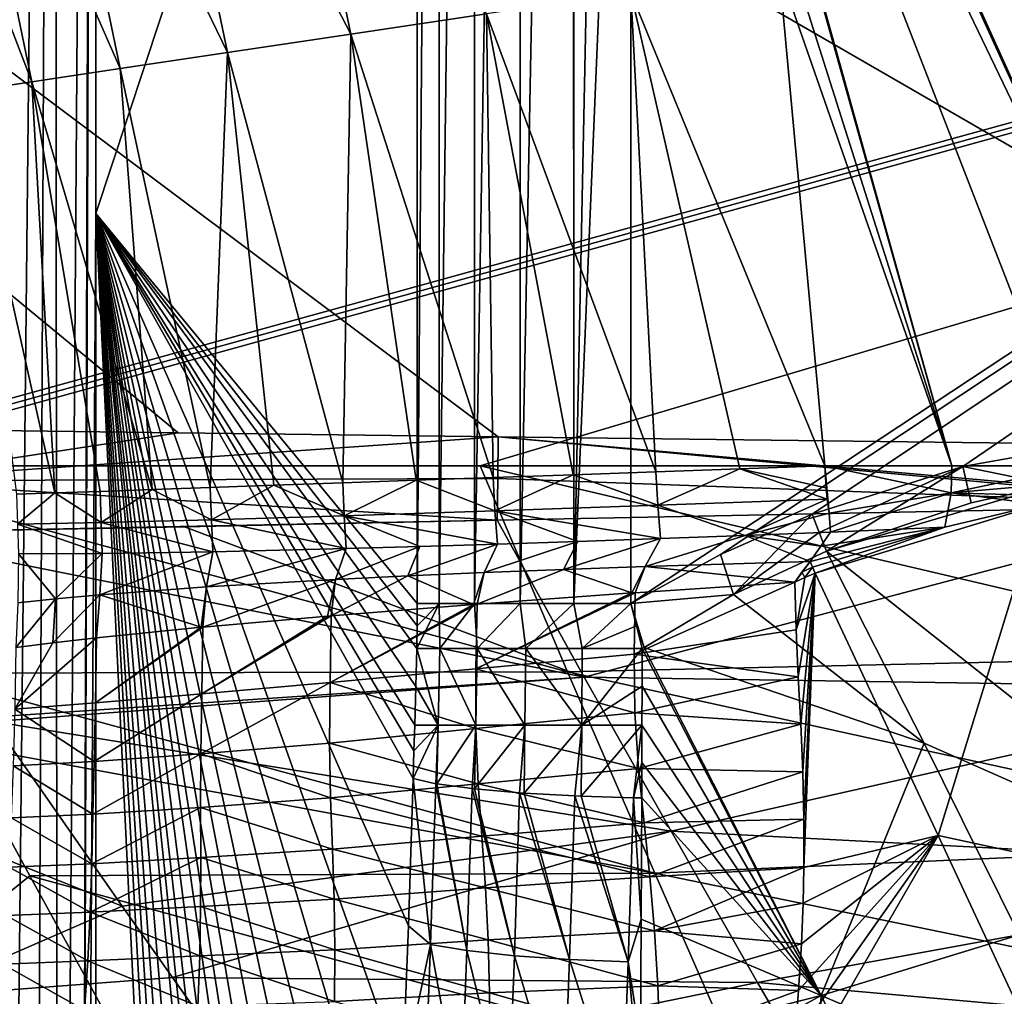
# Model space of a CAD drawing. Header units: metres. Extents: x -105 to 105, y -117 to 62.
# Tile 325 of 382: x 24.43 to 31.1, y -3.84 to 2.77. Entities that reach past the tile are written whole.
import ezdxf

# ---------------------------------------------------------------- set-up
doc = ezdxf.new("R2010")
doc.units = ezdxf.units.M
doc.layers.add('solid_509432_AD150_SW0001', color=7, linetype='CONTINUOUS')
doc.layers.add('solid_509432_AD150_SW0001_01', color=7, linetype='CONTINUOUS')

msp = doc.modelspace()

# ---------------------------------------------------------------- linework, layer by layer
at = {"layer": 'solid_509432_AD150_SW0001'}
for points in [[(90, 18.299999, -16.299999), (-53, -0.25, -16.299999), (-90, -0.25, -16.299999)], [(-90, 18.299999, -16.299999), (90, 18.299999, -16.299999), (-90, -0.25, -16.299999)]]:
    msp.add_3dface(points, dxfattribs=at)
at = {"layer": 'solid_509432_AD150_SW0001_01'}
for points in [[(24.247339, 18.997387, 3.718871), (24.659927, 18.974371, 4.334177), (24.314623, -14.112685, 3.801828)], [(24.659927, 18.974371, 4.334177), (24.513519, -14.56144, 4.082162), (24.314623, -14.112685, 3.801828)], [(24.659927, 18.974371, 4.334177), (24.687784, -15.03554, 4.388218), (24.513519, -14.56144, 4.082162)], [(24.659927, 18.974371, 4.334177), (24.933788, 18.948616, 5.022625), (24.687784, -15.03554, 4.388218)], [(24.933788, 18.948616, 5.022625), (24.832441, -15.527455, 4.715539), (24.687784, -15.03554, 4.388218)], [(24.933788, 18.948616, 5.022625), (24.93881, 18.947937, 5.040775), (24.832441, -15.527455, 4.715539)], [(24.93881, 18.947937, 5.040775), (24.943733, 18.947256, 5.058951), (24.832441, -15.527455, 4.715539)], [(24.832441, -15.527455, 4.715539), (24.943733, 18.947256, 5.058951), (24.943733, 1.45925, 5.058951)], [(27.121965, 8.038101, 13.188229), (24.943733, 1.45925, 5.058951), (24.943733, 18.947256, 5.058951)], [(-47.909828, -0.25, -16.299999), (-53, -0.25, -16.299999), (90, 18.299999, -16.299999)], [(-42.814568, -0.25, -16.299999), (-47.909828, -0.25, -16.299999), (90, 18.299999, -16.299999)], [(-37.719303, -0.25, -16.299999), (-42.814568, -0.25, -16.299999), (90, 18.299999, -16.299999)], [(-32.624043, -0.25, -16.299999), (-37.719303, -0.25, -16.299999), (90, 18.299999, -16.299999)], [(-27.549141, -0.25, -16.299999), (-32.624043, -0.25, -16.299999), (90, 18.299999, -16.299999)], [(-23, -0.25, -16.299999), (-27.549141, -0.25, -16.299999), (90, 18.299999, -16.299999)], [(-22.841265, -0.250993, -16.299999), (-23, -0.25, -16.299999), (90, 18.299999, -16.299999)], [(-22.698387, -0.251749, -16.299999), (-22.841265, -0.250993, -16.299999), (90, 18.299999, -16.299999)], [(-10.890583, -0.25, -16.299999), (-22.698387, -0.251749, -16.299999), (90, 18.299999, -16.299999)], [(0, -0.25, -16.299999), (-10.890583, -0.25, -16.299999), (90, 18.299999, -16.299999)], [(10.890579, -0.25, -16.299999), (0, -0.25, -16.299999), (90, 18.299999, -16.299999)], [(22.698387, -0.251749, -16.299999), (10.890579, -0.25, -16.299999), (90, 18.299999, -16.299999)], [(90, -0.25, 17.200001), (22.576691, 18.299999, 17.200001), (53, -0.25, 17.200001)], [(42.641701, -0.187523, 17.200001), (53, -0.25, 17.200001), (22.576691, 18.299999, 17.200001)], [(90, -0.25, 17.200001), (90, 18.299999, 17.200001), (22.576691, 18.299999, 17.200001)], [(24.648312, 15.621857, 17.200001), (42.641701, -0.187523, 17.200001), (22.576691, 18.299999, 17.200001)], [(22.841265, -0.250993, -16.299999), (22.698387, -0.251749, -16.299999), (90, 18.299999, -16.299999)], [(23, -0.25, -16.299999), (22.841265, -0.250993, -16.299999), (90, 18.299999, -16.299999)], [(27.549141, -0.25, -16.299999), (23, -0.25, -16.299999), (90, 18.299999, -16.299999)], [(32.624043, -0.25, -16.299999), (27.549141, -0.25, -16.299999), (90, 18.299999, -16.299999)], [(56.523369, 17.273149, -13.4), (4.535146, 17.273149, -13.4), (53, -0.25, -13.4)], [(52.950596, -0.25, -13.4), (53, -0.25, -13.4), (4.535146, 17.273149, -13.4)], [(52.900997, -0.249998, -13.4), (52.950596, -0.25, -13.4), (4.535146, 17.273149, -13.4)], [(41.241299, -0.200349, -13.4), (52.900997, -0.249998, -13.4), (4.535146, 17.273149, -13.4)], [(34.703178, -0.138733, -13.4), (41.241299, -0.200349, -13.4), (4.535146, 17.273149, -13.4)], [(27.671181, -0.053889, -13.4), (34.703178, -0.138733, -13.4), (4.535146, 17.273149, -13.4)], [(25.500853, -0.025307, -13.4), (27.671181, -0.053889, -13.4), (4.535146, 17.273149, -13.4)], [(23.374996, 0.00235, -13.4), (25.500853, -0.025307, -13.4), (4.535146, 17.273149, -13.4)], [(27.270964, 17.273149, 13.548521), (27.121965, -1.182644, 13.188231), (27.121965, 8.038101, 13.188229)], [(27.270964, 17.273149, 13.548521), (27.271816, -1.182644, 13.55), (27.121965, -1.182644, 13.188231)], [(27.270964, 17.273149, 13.548521), (27.508059, 17.273149, 13.858521), (27.271816, -1.182644, 13.55)], [(27.508059, 17.273149, 13.858521), (27.510193, -1.182644, 13.860659), (27.271816, -1.182644, 13.55)], [(27.508059, 17.273149, 13.858521), (27.817101, 17.273149, 14.096864), (27.510193, -1.182644, 13.860659)], [(27.817101, 17.273149, 14.096864), (27.82085, -1.182644, 14.099036), (27.510193, -1.182644, 13.860659)], [(27.817101, 17.273149, 14.096864), (27.820854, 17.273149, 14.099038), (27.82085, -1.182644, 14.099036)], [(28.177168, 17.273149, 14.247416), (28.182619, -1.182644, 14.248888), (27.82085, -1.182644, 14.099036)], [(27.820854, 17.273149, 14.099038), (28.177168, 17.273149, 14.247416), (27.82085, -1.182644, 14.099036)], [(28.177168, 17.273149, 14.247416), (28.182627, 17.273149, 14.248889), (28.182619, -1.182644, 14.248888)], [(28.182619, -1.182644, 14.248888), (28.563885, 17.273149, 14.299984), (28.570854, 8.029664, 14.3)], [(28.182627, 17.273149, 14.248889), (28.563885, 17.273149, 14.299984), (28.182619, -1.182644, 14.248888)], [(56.523369, 17.273149, 14.3), (29.177952, -0.85116, 14.3), (28.570845, -1.182636, 14.3)], [(28.570854, 8.029664, 14.3), (56.523369, 17.273149, 14.3), (28.570845, -1.182636, 14.3)], [(56.523369, 17.273149, 14.3), (29.798136, -0.577142, 14.3), (29.177952, -0.85116, 14.3)], [(56.523369, 17.273149, 14.3), (30.81945, -0.253321, 14.3), (29.798136, -0.577142, 14.3)], [(56.523369, 17.273149, 14.3), (31.923035, -0.058555, 14.3), (30.81945, -0.253321, 14.3)], [(25.028011, 15.055308, 17.200001), (42.641701, -0.187523, 17.200001), (24.648312, 15.621857, 17.200001)], [(26.406105, 12.723623, 17.200001), (42.641701, -0.187523, 17.200001), (25.028011, 15.055308, 17.200001)], [(27.016508, 11.509423, 17.200001), (42.641701, -0.187523, 17.200001), (26.406105, 12.723623, 17.200001)], [(27.016508, 11.509423, 17.200001), (32.302097, -0.170353, 17.200001), (33.046188, -0.144157, 17.200001)], [(27.824751, 9.645408, 17.200001), (32.302097, -0.170353, 17.200001), (27.016508, 11.509423, 17.200001)], [(27.016508, 11.509423, 17.200001), (33.046188, -0.144157, 17.200001), (42.641701, -0.187523, 17.200001)], [(28.505035, 7.729251, 17.200001), (32.302097, -0.170353, 17.200001), (27.824751, 9.645408, 17.200001)], [(27.121965, 8.038101, 13.188229), (27.121965, -1.182644, 13.188231), (24.943733, 1.45925, 5.058951)], [(28.570854, 8.029664, 14.3), (28.570845, -1.182636, 14.3), (28.182619, -1.182644, 14.248888)], [(28.505035, 7.729251, 17.200001), (31.6071, -0.25, 17.200001), (32.302097, -0.170353, 17.200001)], [(30.74567, -0.25, 17.200001), (31.6071, -0.25, 17.200001), (28.505035, 7.729251, 17.200001)], [(30.74567, -0.25, 17.200001), (28.505035, 7.729251, 17.200001), (28.885878, 6.426513, 17.200001)], [(30.74567, -0.25, 17.200001), (28.885878, 6.426513, 17.200001), (29.466654, 3.784893, 17.200001)], [(26.671389, 2.675019, 17.966898), (26.049829, 5.667445, 17.966774), (25.233391, 5.448966, 18.540144)], [(26.671389, 2.675019, 17.966898), (27.591476, 2.812262, 17.545), (26.049829, 5.667445, 17.966774)], [(25.835329, 2.550351, 18.540359), (25.233391, 5.448966, 18.540144), (24.522623, 5.25884, 19.248465)], [(25.835329, 2.550351, 18.540359), (26.671389, 2.675019, 17.966898), (25.233391, 5.448966, 18.540144)], [(25.107494, 2.441864, 19.248796), (24.522623, 5.25884, 19.248465), (23.938093, 5.102567, 20.071241)], [(25.107494, 2.441864, 19.248796), (25.835329, 2.550351, 18.540359), (24.522623, 5.25884, 19.248465)], [(24.508942, 2.352699, 20.071705), (23.938093, 5.102567, 20.071241), (23.496714, 4.984672, 20.984665)], [(24.508942, 2.352699, 20.071705), (25.107494, 2.441864, 19.248796), (23.938093, 5.102567, 20.071241)], [(24.056992, 2.285436, 20.985277), (24.508942, 2.352699, 20.071705), (23.496714, 4.984672, 20.984665)], [(30.74567, -0.25, 17.200001), (29.466654, 3.784893, 17.200001), (29.575636, 3.108012, 17.200001)], [(28.568972, 2.958109, 17.286879), (29.884241, -0.25, 17.200001), (29.575636, 3.108012, 17.200001)], [(30.74567, -0.25, 17.200001), (29.575636, 3.108012, 17.200001), (29.884241, -0.25, 17.200001)], [(27.591476, 2.812262, 17.545), (28.739025, -0.290238, 17.310396), (28.568972, 2.958109, 17.286879)], [(28.568972, 2.958109, 17.286879), (28.739025, -0.290238, 17.310396), (29.309093, -0.270208, 17.227667)], [(28.568972, 2.958109, 17.286879), (29.309093, -0.270208, 17.227667), (29.884241, -0.25, 17.200001)], [(26.671389, 2.675019, 17.966898), (27.637018, -0.328957, 17.636959), (27.591476, 2.812262, 17.545)], [(27.591476, 2.812262, 17.545), (27.637018, -0.328957, 17.636959), (28.179907, -0.309883, 17.447332)], [(27.591476, 2.812262, 17.545), (28.179907, -0.309883, 17.447332), (28.739025, -0.290238, 17.310396)], [(25.835329, 2.550351, 18.540359), (26.617243, -0.364787, 18.167831), (26.671389, 2.675019, 17.966898)], [(26.671389, 2.675019, 17.966898), (26.617243, -0.364787, 18.167831), (27.114809, -0.347305, 17.877737)], [(26.671389, 2.675019, 17.966898), (27.114809, -0.347305, 17.877737), (27.637018, -0.328957, 17.636959)], [(25.107494, 2.441864, 19.248796), (25.718672, -0.396359, 18.882198), (25.835329, 2.550351, 18.540359)], [(25.835329, 2.550351, 18.540359), (25.718672, -0.396359, 18.882198), (26.150141, -0.381199, 18.503988)], [(25.835329, 2.550351, 18.540359), (26.150141, -0.381199, 18.503988), (26.617243, -0.364787, 18.167831)], [(24.508942, 2.352699, 20.071705), (25.325483, -0.410174, 19.300051), (25.107494, 2.441864, 19.248796)], [(25.107494, 2.441864, 19.248796), (25.325483, -0.410174, 19.300051), (25.718672, -0.396359, 18.882198)], [(24.056992, 2.285436, 20.985277), (24.66493, -0.433383, 20.241344), (24.508942, 2.352699, 20.071705)], [(24.508942, 2.352699, 20.071705), (24.66493, -0.433383, 20.241344), (24.972652, -0.422571, 19.755125)], [(24.508942, 2.352699, 20.071705), (24.972652, -0.422571, 19.755125), (25.325483, -0.410174, 19.300051)], [(24.056992, 2.285436, 20.985277), (24.406134, -0.442476, 20.752474), (24.66493, -0.433383, 20.241344)], [(24.832441, -15.527455, 4.715539), (24.943733, 1.45925, 5.058951), (24.943733, -16.028759, 5.058951)], [(25.778952, -15.805545, 8.176036), (24.943733, -16.028759, 5.058951), (24.943733, 1.45925, 5.058951)], [(25.895687, -15.508703, 8.611695), (25.778952, -15.805545, 8.176036), (24.943733, 1.45925, 5.058951)], [(26.004684, -15.151433, 9.018476), (25.895687, -15.508703, 8.611695), (24.943733, 1.45925, 5.058951)], [(26.114771, -14.694721, 9.429327), (26.004684, -15.151433, 9.018476), (24.943733, 1.45925, 5.058951)], [(26.231422, -14.087435, 9.864674), (26.114771, -14.694721, 9.429327), (24.943733, 1.45925, 5.058951)], [(26.359917, -13.250351, 10.344225), (26.231422, -14.087435, 9.864674), (24.943733, 1.45925, 5.058951)], [(26.429111, -12.717813, 10.602464), (26.359917, -13.250351, 10.344225), (24.943733, 1.45925, 5.058951)], [(26.501348, -12.093252, 10.872055), (26.429111, -12.717813, 10.602464), (24.943733, 1.45925, 5.058951)], [(26.576569, -11.360358, 11.152777), (26.501348, -12.093252, 10.872055), (24.943733, 1.45925, 5.058951)], [(26.654648, -10.500902, 11.444173), (26.576569, -11.360358, 11.152777), (24.943733, 1.45925, 5.058951)], [(26.708025, -9.848174, 11.643378), (26.654648, -10.500902, 11.444173), (24.943733, 1.45925, 5.058951)], [(26.762272, -9.124187, 11.845836), (26.708025, -9.848174, 11.643378), (24.943733, 1.45925, 5.058951)], [(26.817308, -8.319231, 12.051229), (26.762272, -9.124187, 11.845836), (24.943733, 1.45925, 5.058951)], [(26.87257, -7.424845, 12.257475), (26.817308, -8.319231, 12.051229), (24.943733, 1.45925, 5.058951)], [(26.926561, -6.455639, 12.458967), (26.87257, -7.424845, 12.257475), (24.943733, 1.45925, 5.058951)], [(26.977571, -5.430141, 12.649341), (26.926561, -6.455639, 12.458967), (24.943733, 1.45925, 5.058951)], [(27.022991, -4.391678, 12.818848), (26.977571, -5.430141, 12.649341), (24.943733, 1.45925, 5.058951)], [(27.061956, -3.365853, 12.964272), (27.022991, -4.391678, 12.818848), (24.943733, 1.45925, 5.058951)], [(27.093927, -2.367483, 13.083586), (27.061956, -3.365853, 12.964272), (24.943733, 1.45925, 5.058951)], [(27.099869, -2.180981, 13.105762), (27.093927, -2.367483, 13.083586), (24.943733, 1.45925, 5.058951)], [(27.105928, -2.005533, 13.128375), (27.099869, -2.180981, 13.105762), (24.943733, 1.45925, 5.058951)], [(27.112474, -1.744593, 13.152805), (27.105928, -2.005533, 13.128375), (24.943733, 1.45925, 5.058951)], [(27.11849, -1.487959, 13.175261), (27.112474, -1.744593, 13.152805), (24.943733, 1.45925, 5.058951)], [(27.121107, -1.334, 13.185021), (27.11849, -1.487959, 13.175261), (24.943733, 1.45925, 5.058951)], [(27.121965, -1.182644, 13.188231), (27.121107, -1.334, 13.185021), (24.943733, 1.45925, 5.058951)], [(23.370502, -0.351151, -13.394918), (25.500853, -0.025307, -13.4), (23.374996, 0.00235, -13.4)], [(23.370502, -0.351151, -13.394918), (27.671181, -0.053889, -13.4), (25.500853, -0.025307, -13.4)], [(27.667509, -0.335442, -13.396776), (27.671181, -0.053889, -13.4), (23.370502, -0.351151, -13.394918)], [(27.667509, -0.335442, -13.396776), (32.659775, -0.517354, -13.39342), (27.671181, -0.053889, -13.4)], [(32.840263, -0.513922, -13.3936), (34.703178, -0.138733, -13.4), (27.671181, -0.053889, -13.4)], [(32.659775, -0.517354, -13.39342), (32.840263, -0.513922, -13.3936), (27.671181, -0.053889, -13.4)], [(31.425545, -0.379145, 14.289762), (30.81945, -0.253321, 14.3), (31.923035, -0.058555, 14.3)], [(28.141373, -1.646108, -16.223789), (23, -0.25, -16.299999), (27.549141, -0.25, -16.299999)], [(23.749601, -1.654314, -16.219296), (23, -0.25, -16.299999), (28.141373, -1.646108, -16.223789)], [(33.020733, -1.534634, -16.237541), (27.549141, -0.25, -16.299999), (32.624043, -0.25, -16.299999)], [(28.141373, -1.646108, -16.223789), (27.549141, -0.25, -16.299999), (33.020733, -1.534634, -16.237541)], [(29.894762, -0.398604, 17.200001), (29.884241, -0.25, 17.200001), (29.309093, -0.270208, 17.227667)], [(29.847055, -0.702105, 14.296989), (29.798136, -0.577142, 14.3), (30.81945, -0.253321, 14.3)], [(29.847055, -0.702105, 14.296989), (30.81945, -0.253321, 14.3), (29.895964, -0.826894, 14.287977)], [(29.913202, -0.57061, 17.200001), (30.741127, -0.431867, 17.200001), (29.884241, -0.25, 17.200001)], [(30.74567, -0.25, 17.200001), (29.884241, -0.25, 17.200001), (30.741127, -0.431867, 17.200001)], [(29.899651, -0.47518, 17.200001), (29.884241, -0.25, 17.200001), (29.894762, -0.398604, 17.200001)], [(29.913202, -0.57061, 17.200001), (29.884241, -0.25, 17.200001), (29.899651, -0.47518, 17.200001)], [(30.876432, -0.499889, 14.28931), (29.895964, -0.826894, 14.287977), (30.81945, -0.253321, 14.3)], [(30.741127, -0.431867, 17.200001), (31.623411, -0.354845, 17.197184), (31.6071, -0.25, 17.200001)], [(30.74567, -0.25, 17.200001), (30.741127, -0.431867, 17.200001), (31.6071, -0.25, 17.200001)], [(30.876432, -0.499889, 14.28931), (30.81945, -0.253321, 14.3), (31.425545, -0.379145, 14.289762)], [(27.648533, -0.554751, 17.633121), (27.637018, -0.328957, 17.636959), (27.114809, -0.347305, 17.877737)], [(27.648533, -0.554751, 17.633121), (28.179907, -0.309883, 17.447332), (27.637018, -0.328957, 17.636959)], [(27.648533, -0.554751, 17.633121), (28.751974, -0.51641, 17.308086), (28.179907, -0.309883, 17.447332)], [(28.751974, -0.51641, 17.308086), (28.739025, -0.290238, 17.310396), (28.179907, -0.309883, 17.447332)], [(28.751974, -0.51641, 17.308086), (29.309093, -0.270208, 17.227667), (28.739025, -0.290238, 17.310396)], [(28.751974, -0.51641, 17.308086), (29.899651, -0.47518, 17.200001), (29.309093, -0.270208, 17.227667)], [(29.899651, -0.47518, 17.200001), (29.894762, -0.398604, 17.200001), (29.309093, -0.270208, 17.227667)], [(23.370502, -0.351151, -13.394918), (23.366039, -0.70438, -13.379679), (27.664219, -0.617094, -13.387106)], [(27.667509, -0.335442, -13.396776), (23.370502, -0.351151, -13.394918), (27.664219, -0.617094, -13.387106)], [(25.726456, -0.614297, 18.8794), (25.718672, -0.396359, 18.882198), (25.325483, -0.410174, 19.300051)], [(25.726456, -0.614297, 18.8794), (26.150141, -0.381199, 18.503988), (25.718672, -0.396359, 18.882198)], [(25.726456, -0.614297, 18.8794), (26.627428, -0.587789, 18.163391), (26.150141, -0.381199, 18.503988)], [(26.627428, -0.587789, 18.163391), (26.617243, -0.364787, 18.167831), (26.150141, -0.381199, 18.503988)], [(26.627428, -0.587789, 18.163391), (27.114809, -0.347305, 17.877737), (26.617243, -0.364787, 18.167831)], [(26.627428, -0.587789, 18.163391), (27.648533, -0.554751, 17.633121), (27.114809, -0.347305, 17.877737)], [(27.667509, -0.335442, -13.396776), (27.664219, -0.617094, -13.387106), (32.659775, -0.517354, -13.39342)], [(31.425545, -0.379145, 14.289762), (32.784042, -3.110771, 13.891053), (29.895964, -0.826894, 14.287977)], [(30.876432, -0.499889, 14.28931), (31.425545, -0.379145, 14.289762), (29.895964, -0.826894, 14.287977)], [(30.741127, -0.431867, 17.200001), (31.639658, -0.459401, 17.188742), (31.623411, -0.354845, 17.197184)], [(24.411596, -0.64411, 20.756464), (24.66493, -0.433383, 20.241344), (24.406134, -0.442476, 20.752474)], [(24.411596, -0.64411, 20.756464), (24.979149, -0.633283, 19.754911), (24.66493, -0.433383, 20.241344)], [(24.979149, -0.633283, 19.754911), (24.972652, -0.422571, 19.755125), (24.66493, -0.433383, 20.241344)], [(24.979149, -0.633283, 19.754911), (25.325483, -0.410174, 19.300051), (24.972652, -0.422571, 19.755125)], [(24.979149, -0.633283, 19.754911), (25.726456, -0.614297, 18.8794), (25.325483, -0.410174, 19.300051)], [(29.913202, -0.57061, 17.200001), (29.922234, -0.697831, 17.200001), (30.741127, -0.431867, 17.200001)], [(30.741127, -0.431867, 17.200001), (29.922234, -0.697831, 17.200001), (30.69726, -0.666057, 17.188484)], [(30.741127, -0.431867, 17.200001), (30.69726, -0.666057, 17.188484), (31.344854, -0.511058, 17.188705)], [(30.741127, -0.431867, 17.200001), (31.344854, -0.511058, 17.188705), (31.639658, -0.459401, 17.188742)], [(27.648533, -0.554751, 17.633121), (28.772024, -0.742222, 17.310848), (28.751974, -0.51641, 17.308086)], [(28.254398, -1.680242, -13.300771), (32.659775, -0.517354, -13.39342), (27.664219, -0.617094, -13.387106)], [(28.254398, -1.680242, -13.300771), (33.158436, -1.756475, -13.300704), (32.659775, -0.517354, -13.39342)], [(28.751974, -0.51641, 17.308086), (29.344608, -0.720718, 17.227764), (29.899651, -0.47518, 17.200001)], [(28.751974, -0.51641, 17.308086), (28.772024, -0.742222, 17.310848), (29.344608, -0.720718, 17.227764)], [(29.913202, -0.57061, 17.200001), (29.899651, -0.47518, 17.200001), (29.344608, -0.720718, 17.227764)], [(29.818367, -0.976974, 17.187803), (30.653074, -2.753594, 16.933634), (31.344854, -0.511058, 17.188705)], [(30.69726, -0.666057, 17.188484), (29.818367, -0.976974, 17.187803), (31.344854, -0.511058, 17.188705)], [(30.653074, -2.753594, 16.933634), (32.528255, -3.157837, 16.799286), (31.344854, -0.511058, 17.188705)], [(25.726456, -0.614297, 18.8794), (26.640497, -0.810507, 18.172131), (26.627428, -0.587789, 18.163391)], [(26.627428, -0.587789, 18.163391), (27.665035, -0.780228, 17.638863), (27.648533, -0.554751, 17.633121)], [(26.627428, -0.587789, 18.163391), (26.640497, -0.810507, 18.172131), (27.140392, -0.796399, 17.880693)], [(26.627428, -0.587789, 18.163391), (27.140392, -0.796399, 17.880693), (27.665035, -0.780228, 17.638863)], [(27.648533, -0.554751, 17.633121), (27.665035, -0.780228, 17.638863), (28.210388, -0.76212, 17.448366)], [(27.648533, -0.554751, 17.633121), (28.210388, -0.76212, 17.448366), (28.772024, -0.742222, 17.310848)], [(29.265121, -1.122192, 14.286771), (29.177952, -0.85116, 14.3), (29.798136, -0.577142, 14.3)], [(29.847055, -0.702105, 14.296989), (29.265121, -1.122192, 14.286771), (29.798136, -0.577142, 14.3)], [(29.913202, -0.57061, 17.200001), (29.344608, -0.720718, 17.227764), (29.922234, -0.697831, 17.200001)], [(25.544674, -0.662839, -13.3835), (27.664219, -0.617094, -13.387106), (23.366039, -0.70438, -13.379679)], [(25.544674, -0.662839, -13.3835), (23.366039, -0.70438, -13.379679), (28.254398, -1.680242, -13.300771)], [(24.411596, -0.64411, 20.756464), (24.987457, -0.843722, 19.7663), (24.979149, -0.633283, 19.754911)], [(24.411596, -0.64411, 20.756464), (24.418343, -0.845497, 20.768366), (24.987457, -0.843722, 19.7663)], [(24.979149, -0.633283, 19.754911), (25.737587, -0.831914, 18.889725), (25.726456, -0.614297, 18.8794)], [(24.979149, -0.633283, 19.754911), (24.987457, -0.843722, 19.7663), (25.737587, -0.831914, 18.889725)], [(25.544674, -0.662839, -13.3835), (28.254398, -1.680242, -13.300771), (27.664219, -0.617094, -13.387106)], [(25.726456, -0.614297, 18.8794), (25.737587, -0.831914, 18.889725), (26.640497, -0.810507, 18.172131)], [(29.785124, -0.89698, 17.195511), (29.801762, -0.937015, 17.192129), (30.69726, -0.666057, 17.188484)], [(29.858725, -0.793237, 17.198923), (29.785124, -0.89698, 17.195511), (30.69726, -0.666057, 17.188484)], [(29.801762, -0.937015, 17.192129), (29.818367, -0.976974, 17.187803), (30.69726, -0.666057, 17.188484)], [(29.922234, -0.697831, 17.200001), (29.858725, -0.793237, 17.198923), (30.69726, -0.666057, 17.188484)], [(23.366039, -0.70438, -13.379679), (24.226578, -1.952413, -13.256759), (28.254398, -1.680242, -13.300771)], [(29.344608, -0.720718, 17.227764), (28.666229, -0.931004, 17.330702), (29.785124, -0.89698, 17.195511)], [(29.344608, -0.720718, 17.227764), (28.772024, -0.742222, 17.310848), (28.666229, -0.931004, 17.330702)], [(29.847055, -0.702105, 14.296989), (29.895964, -0.826894, 14.287977), (29.265121, -1.122192, 14.286771)], [(29.344608, -0.720718, 17.227764), (29.858725, -0.793237, 17.198923), (29.922234, -0.697831, 17.200001)], [(29.344608, -0.720718, 17.227764), (29.785124, -0.89698, 17.195511), (29.858725, -0.793237, 17.198923)], [(27.140392, -0.796399, 17.880693), (26.567392, -1.019783, 18.220755), (27.058792, -0.995617, 17.925846)], [(27.140392, -0.796399, 17.880693), (26.640497, -0.810507, 18.172131), (26.567392, -1.019783, 18.220755)], [(27.665035, -0.780228, 17.638863), (27.058792, -0.995617, 17.925846), (27.575426, -0.972643, 17.67795)], [(27.665035, -0.780228, 17.638863), (27.140392, -0.796399, 17.880693), (27.058792, -0.995617, 17.925846)], [(28.210388, -0.76212, 17.448366), (27.575426, -0.972643, 17.67795), (28.1129, -0.951033, 17.478868)], [(28.210388, -0.76212, 17.448366), (27.665035, -0.780228, 17.638863), (27.575426, -0.972643, 17.67795)], [(28.772024, -0.742222, 17.310848), (28.1129, -0.951033, 17.478868), (28.666229, -0.931004, 17.330702)], [(28.772024, -0.742222, 17.310848), (28.210388, -0.76212, 17.448366), (28.1129, -0.951033, 17.478868)], [(24.418343, -0.845497, 20.768366), (24.414177, -1.176574, 20.794352), (24.669302, -1.149769, 20.281435)], [(24.987457, -0.843722, 19.7663), (24.418343, -0.845497, 20.768366), (24.669302, -1.149769, 20.281435)], [(24.987457, -0.843722, 19.7663), (24.669302, -1.149769, 20.281435), (24.971109, -1.122766, 19.79439)], [(25.737587, -0.831914, 18.889725), (24.971109, -1.122766, 19.79439), (25.693245, -1.070099, 18.93055)], [(25.737587, -0.831914, 18.889725), (24.987457, -0.843722, 19.7663), (24.971109, -1.122766, 19.79439)], [(26.640497, -0.810507, 18.172131), (25.693245, -1.070099, 18.93055), (26.567392, -1.019783, 18.220755)], [(26.640497, -0.810507, 18.172131), (25.737587, -0.831914, 18.889725), (25.693245, -1.070099, 18.93055)], [(29.265121, -1.122192, 14.286771), (28.570845, -1.182636, 14.3), (29.177952, -0.85116, 14.3)], [(29.265121, -1.122192, 14.286771), (29.895964, -0.826894, 14.287977), (30.55736, -2.127734, 14.124207)], [(32.784042, -3.110771, 13.891053), (30.55736, -2.127734, 14.124207), (29.895964, -0.826894, 14.287977)], [(28.666229, -0.931004, 17.330702), (28.1129, -0.951033, 17.478868), (28.576614, -1.110544, 17.333147)], [(28.666229, -0.931004, 17.330702), (28.576614, -1.110544, 17.333147), (28.600082, -1.108917, 17.327856)], [(28.666229, -0.931004, 17.330702), (28.600082, -1.108917, 17.327856), (29.680574, -1.037357, 17.187645)], [(28.666229, -0.931004, 17.330702), (29.680574, -1.037357, 17.187645), (29.785124, -0.89698, 17.195511)], [(29.729822, -0.9706, 17.19186), (29.785124, -0.89698, 17.195511), (29.680574, -1.037357, 17.187645)], [(29.729822, -0.9706, 17.19186), (29.801762, -0.937015, 17.192129), (29.785124, -0.89698, 17.195511)], [(27.058792, -0.995617, 17.925846), (26.539549, -1.265303, 18.217402), (27.502377, -1.188546, 17.686697)], [(27.058792, -0.995617, 17.925846), (26.567392, -1.019783, 18.220755), (26.539549, -1.265303, 18.217402)], [(27.575426, -0.972643, 17.67795), (27.058792, -0.995617, 17.925846), (27.502377, -1.188546, 17.686697)], [(27.575426, -0.972643, 17.67795), (27.502377, -1.188546, 17.686697), (27.527784, -1.186616, 17.675659)], [(28.1129, -0.951033, 17.478868), (27.527784, -1.186616, 17.675659), (28.576614, -1.110544, 17.333147)], [(28.1129, -0.951033, 17.478868), (27.575426, -0.972643, 17.67795), (27.527784, -1.186616, 17.675659)], [(29.729822, -0.9706, 17.19186), (29.680574, -1.037357, 17.187645), (29.749355, -1.006797, 17.187727)], [(29.690636, -1.359599, 17.153339), (29.818367, -0.976974, 17.187803), (29.749355, -1.006797, 17.187727)], [(29.690636, -1.359599, 17.153339), (29.704056, -1.678918, 17.117418), (29.818367, -0.976974, 17.187803)], [(29.704056, -1.678918, 17.117418), (29.721207, -2.000067, 17.079353), (29.818367, -0.976974, 17.187803)], [(29.721207, -2.000067, 17.079353), (29.735228, -2.323784, 17.039408), (29.818367, -0.976974, 17.187803)], [(29.729822, -0.9706, 17.19186), (29.749355, -1.006797, 17.187727), (29.801762, -0.937015, 17.192129)], [(29.735228, -2.323784, 17.039408), (29.741804, -2.643478, 16.998713), (29.818367, -0.976974, 17.187803)], [(29.741758, -2.97018, 16.9559), (30.653074, -2.753594, 16.933634), (29.818367, -0.976974, 17.187803)], [(29.741804, -2.643478, 16.998713), (29.741758, -2.97018, 16.9559), (29.818367, -0.976974, 17.187803)], [(29.801762, -0.937015, 17.192129), (29.749355, -1.006797, 17.187727), (29.818367, -0.976974, 17.187803)], [(26.567392, -1.019783, 18.220755), (25.669701, -1.342246, 18.9342), (26.513153, -1.267518, 18.235382)], [(26.567392, -1.019783, 18.220755), (25.693245, -1.070099, 18.93055), (25.669701, -1.342246, 18.9342)], [(26.567392, -1.019783, 18.220755), (26.513153, -1.267518, 18.235382), (26.539549, -1.265303, 18.217402)], [(28.591818, -1.525462, 17.290472), (29.690636, -1.359599, 17.153339), (29.680574, -1.037357, 17.187645)], [(28.591818, -1.525462, 17.290472), (29.680574, -1.037357, 17.187645), (28.600082, -1.108917, 17.327856)], [(29.690636, -1.359599, 17.153339), (29.749355, -1.006797, 17.187727), (29.680574, -1.037357, 17.187645)], [(24.971109, -1.122766, 19.79439), (24.652323, -1.44851, 20.280962), (24.948896, -1.414727, 19.800688)], [(24.971109, -1.122766, 19.79439), (24.669302, -1.149769, 20.281435), (24.652323, -1.44851, 20.280962)], [(24.971109, -1.122766, 19.79439), (24.948896, -1.414727, 19.800688), (25.657213, -1.34342, 18.946667)], [(25.693245, -1.070099, 18.93055), (24.971109, -1.122766, 19.79439), (25.657213, -1.34342, 18.946667)], [(25.693245, -1.070099, 18.93055), (25.657213, -1.34342, 18.946667), (25.669701, -1.342246, 18.9342)], [(28.600082, -1.108917, 17.327856), (28.576614, -1.110544, 17.333147), (27.519939, -1.624967, 17.642397)], [(28.591818, -1.525462, 17.290472), (28.600082, -1.108917, 17.327856), (27.519939, -1.624967, 17.642397)], [(28.576614, -1.110544, 17.333147), (27.527784, -1.186616, 17.675659), (27.519939, -1.624967, 17.642397)], [(29.265121, -1.122192, 14.286771), (28.659645, -1.479255, 14.284997), (28.570845, -1.182636, 14.3)], [(29.265121, -1.122192, 14.286771), (30.55736, -2.127734, 14.124207), (28.659645, -1.479255, 14.284997)], [(24.669302, -1.149769, 20.281435), (24.40196, -1.48025, 20.786995), (24.652323, -1.44851, 20.280962)], [(24.669302, -1.149769, 20.281435), (24.414177, -1.176574, 20.794352), (24.40196, -1.48025, 20.786995)], [(27.527784, -1.186616, 17.675659), (27.502377, -1.188546, 17.686697), (26.531876, -1.717618, 18.188509)], [(27.519939, -1.624967, 17.642397), (27.527784, -1.186616, 17.675659), (26.531876, -1.717618, 18.188509)], [(27.502377, -1.188546, 17.686697), (26.539549, -1.265303, 18.217402), (26.531876, -1.717618, 18.188509)], [(27.271816, -1.182644, 13.55), (27.11849, -1.487959, 13.175261), (27.121107, -1.334, 13.185021)], [(27.276316, -1.487959, 13.550676), (27.11849, -1.487959, 13.175261), (27.271816, -1.182644, 13.55)], [(27.271816, -1.182644, 13.55), (27.121107, -1.334, 13.185021), (27.121965, -1.182644, 13.188231)], [(27.276316, -1.487959, 13.550676), (27.271816, -1.182644, 13.55), (27.510193, -1.182644, 13.860659)], [(27.276316, -1.487959, 13.550676), (27.510193, -1.182644, 13.860659), (27.529303, -1.487959, 13.869804)], [(27.529303, -1.487959, 13.869804), (27.510193, -1.182644, 13.860659), (27.82085, -1.182644, 14.099036)], [(27.529303, -1.487959, 13.869804), (27.82085, -1.182644, 14.099036), (27.858805, -1.487959, 14.109122)], [(27.858805, -1.487959, 14.109122), (27.82085, -1.182644, 14.099036), (28.182619, -1.182644, 14.248888)], [(27.858805, -1.487959, 14.109122), (28.182619, -1.182644, 14.248888), (28.240534, -1.487959, 14.25099)], [(28.240534, -1.487959, 14.25099), (28.182619, -1.182644, 14.248888), (28.570845, -1.182636, 14.3)], [(28.240534, -1.487959, 14.25099), (28.570845, -1.182636, 14.3), (28.608877, -1.334558, 14.296265)], [(28.608877, -1.334558, 14.296265), (28.570845, -1.182636, 14.3), (28.659645, -1.479255, 14.284997)], [(26.539549, -1.265303, 18.217402), (26.513153, -1.267518, 18.235382), (25.662306, -1.79378, 18.91011)], [(26.531876, -1.717618, 18.188509), (26.539549, -1.265303, 18.217402), (25.662306, -1.79378, 18.91011)], [(26.513153, -1.267518, 18.235382), (25.669701, -1.342246, 18.9342), (25.662306, -1.79378, 18.91011)], [(28.240534, -1.487959, 14.25099), (28.608877, -1.334558, 14.296265), (28.646355, -1.487949, 14.284952)], [(28.608877, -1.334558, 14.296265), (28.659645, -1.479255, 14.284997), (28.646355, -1.487949, 14.284952)], [(25.669701, -1.342246, 18.9342), (25.657213, -1.34342, 18.946667), (24.941605, -1.854651, 19.781658)], [(25.662306, -1.79378, 18.91011), (25.669701, -1.342246, 18.9342), (24.941605, -1.854651, 19.781658)], [(25.657213, -1.34342, 18.946667), (24.948896, -1.414727, 19.800688), (24.941605, -1.854651, 19.781658)], [(28.591818, -1.525462, 17.290472), (29.704056, -1.678918, 17.117418), (29.690636, -1.359599, 17.153339)], [(24.948896, -1.414727, 19.800688), (24.652323, -1.44851, 20.280962), (24.394983, -1.898122, 20.772657)], [(24.941605, -1.854651, 19.781658), (24.948896, -1.414727, 19.800688), (24.394983, -1.898122, 20.772657)], [(24.652323, -1.44851, 20.280962), (24.40196, -1.48025, 20.786995), (24.394983, -1.898122, 20.772657)], [(27.264917, -2.005533, 13.505758), (27.112474, -1.744593, 13.152805), (27.11849, -1.487959, 13.175261)], [(27.276316, -1.487959, 13.550676), (27.264917, -2.005533, 13.505758), (27.11849, -1.487959, 13.175261)], [(27.276316, -1.487959, 13.550676), (27.520046, -2.005533, 13.826078), (27.264917, -2.005533, 13.505758)], [(27.276316, -1.487959, 13.550676), (27.529303, -1.487959, 13.869804), (27.520046, -2.005533, 13.826078)], [(28.595919, -1.922779, 17.25185), (28.591818, -1.525462, 17.290472), (27.519939, -1.624967, 17.642397)], [(27.529303, -1.487959, 13.869804), (27.852297, -2.005533, 14.065463), (27.520046, -2.005533, 13.826078)], [(27.529303, -1.487959, 13.869804), (27.858805, -1.487959, 14.109122), (27.852297, -2.005533, 14.065463)], [(27.858805, -1.487959, 14.109122), (28.236906, -2.005533, 14.206071), (27.852297, -2.005533, 14.065463)], [(27.858805, -1.487959, 14.109122), (28.240534, -1.487959, 14.25099), (28.236906, -2.005533, 14.206071)], [(28.141373, -1.646108, -16.223789), (33.020733, -1.534634, -16.237541), (33.420654, -2.802741, -16.086226)], [(28.236906, -2.005533, 14.206071), (28.646355, -1.487949, 14.284952), (28.645906, -1.742979, 14.262341)], [(28.240534, -1.487959, 14.25099), (28.646355, -1.487949, 14.284952), (28.236906, -2.005533, 14.206071)], [(28.595919, -1.922779, 17.25185), (29.704056, -1.678918, 17.117418), (28.591818, -1.525462, 17.290472)], [(28.645906, -1.742979, 14.262341), (28.646355, -1.487949, 14.284952), (29.860731, -3.838031, 13.915733)], [(28.646355, -1.487949, 14.284952), (28.659645, -1.479255, 14.284997), (29.860731, -3.838031, 13.915733)], [(28.659645, -1.479255, 14.284997), (30.55736, -2.127734, 14.124207), (29.860731, -3.838031, 13.915733)], [(23.749601, -1.654314, -16.219296), (28.141373, -1.646108, -16.223789), (28.731476, -3.010225, -16.045742)], [(24.011829, -2.138889, -16.166744), (23.749601, -1.654314, -16.219296), (28.731476, -3.010225, -16.045742)], [(27.519655, -2.030109, 17.608953), (27.519939, -1.624967, 17.642397), (26.531876, -1.717618, 18.188509)], [(28.595919, -1.922779, 17.25185), (27.519939, -1.624967, 17.642397), (27.519655, -2.030109, 17.608953)], [(28.731476, -3.010225, -16.045742), (28.141373, -1.646108, -16.223789), (33.420654, -2.802741, -16.086226)], [(24.226578, -1.952413, -13.256759), (24.24721, -1.982117, -13.252548), (28.254398, -1.680242, -13.300771)], [(24.24721, -1.982117, -13.252548), (28.843285, -2.725774, -13.139811), (28.254398, -1.680242, -13.300771)], [(26.531876, -1.717618, 18.188509), (25.662306, -1.79378, 18.91011), (25.654842, -2.199832, 18.889118)], [(26.527748, -2.127412, 18.160822), (26.531876, -1.717618, 18.188509), (25.654842, -2.199832, 18.889118)], [(27.519655, -2.030109, 17.608953), (26.531876, -1.717618, 18.188509), (26.527748, -2.127412, 18.160822)], [(28.254398, -1.680242, -13.300771), (28.843285, -2.725774, -13.139811), (33.158436, -1.756475, -13.300704)], [(28.595919, -1.922779, 17.25185), (29.721207, -2.000067, 17.079353), (29.704056, -1.678918, 17.117418)], [(25.662306, -1.79378, 18.91011), (24.941605, -1.854651, 19.781658), (24.931631, -2.251939, 19.767683)], [(25.654842, -2.199832, 18.889118), (25.662306, -1.79378, 18.91011), (24.931631, -2.251939, 19.767683)], [(27.264917, -2.005533, 13.505758), (27.105928, -2.005533, 13.128375), (27.112474, -1.744593, 13.152805)], [(28.236906, -2.005533, 14.206071), (28.645906, -1.742979, 14.262341), (28.64521, -2.005533, 14.23742)], [(28.64521, -2.005533, 14.23742), (28.645906, -1.742979, 14.262341), (29.860731, -3.838031, 13.915733)], [(28.843285, -2.725774, -13.139811), (33.665951, -2.977545, -13.10446), (33.158436, -1.756475, -13.300704)], [(24.931631, -2.251939, 19.767683), (24.941605, -1.854651, 19.781658), (24.394983, -1.898122, 20.772657)], [(24.931631, -2.251939, 19.767683), (24.394983, -1.898122, 20.772657), (24.383423, -2.28195, 20.765776)], [(28.622543, -2.30083, 17.206772), (28.595919, -1.922779, 17.25185), (27.519655, -2.030109, 17.608953)], [(28.622543, -2.30083, 17.206772), (29.721207, -2.000067, 17.079353), (28.595919, -1.922779, 17.25185)], [(22.304592, -2.096329, -13.247952), (25.12149, -3.233153, -13.018969), (24.24721, -1.982117, -13.252548)], [(24.24721, -1.982117, -13.252548), (25.12149, -3.233153, -13.018969), (28.843285, -2.725774, -13.139811)], [(28.622543, -2.30083, 17.206772), (29.735228, -2.323784, 17.039408), (29.721207, -2.000067, 17.079353)], [(27.536106, -2.403906, 17.56777), (27.519655, -2.030109, 17.608953), (26.527748, -2.127412, 18.160822)], [(27.264917, -2.005533, 13.505758), (27.093927, -2.367483, 13.083586), (27.099869, -2.180981, 13.105762)], [(27.264917, -2.005533, 13.505758), (27.247948, -2.403049, 13.451697), (27.093927, -2.367483, 13.083586)], [(27.264917, -2.005533, 13.505758), (27.099869, -2.180981, 13.105762), (27.105928, -2.005533, 13.128375)], [(27.264917, -2.005533, 13.505758), (27.253853, -2.404053, 13.461672), (27.247948, -2.403049, 13.451697)], [(27.520046, -2.005533, 13.826078), (27.494617, -2.436108, 13.766138), (27.253853, -2.404053, 13.461672)], [(27.264917, -2.005533, 13.505758), (27.520046, -2.005533, 13.826078), (27.253853, -2.404053, 13.461672)], [(27.520046, -2.005533, 13.826078), (27.511089, -2.437862, 13.781905), (27.494617, -2.436108, 13.766138)], [(27.852297, -2.005533, 14.065463), (27.816206, -2.464263, 14.004048), (27.511089, -2.437862, 13.781905)], [(27.520046, -2.005533, 13.826078), (27.852297, -2.005533, 14.065463), (27.511089, -2.437862, 13.781905)], [(28.622543, -2.30083, 17.206772), (27.519655, -2.030109, 17.608953), (27.536106, -2.403906, 17.56777)], [(27.852297, -2.005533, 14.065463), (27.846214, -2.466357, 14.02011), (27.816206, -2.464263, 14.004048)], [(28.236906, -2.005533, 14.206071), (28.189728, -2.485501, 14.148423), (27.846214, -2.466357, 14.02011)], [(27.852297, -2.005533, 14.065463), (28.236906, -2.005533, 14.206071), (27.846214, -2.466357, 14.02011)], [(28.236906, -2.005533, 14.206071), (28.233931, -2.487388, 14.158303), (28.189728, -2.485501, 14.148423)], [(28.588484, -2.498304, 14.188943), (28.233931, -2.487388, 14.158303), (28.64521, -2.005533, 14.23742)], [(28.236906, -2.005533, 14.206071), (28.64521, -2.005533, 14.23742), (28.233931, -2.487388, 14.158303)], [(28.588484, -2.498304, 14.188943), (28.64521, -2.005533, 14.23742), (28.645433, -2.258616, 14.211787)], [(28.645433, -2.258616, 14.211787), (28.64521, -2.005533, 14.23742), (29.860731, -3.838031, 13.915733)], [(23.702496, -3.848863, -12.882402), (25.12149, -3.233153, -13.018969), (22.304592, -2.096329, -13.247952)], [(26.534988, -2.498087, 18.124958), (26.527748, -2.127412, 18.160822), (25.654842, -2.199832, 18.889118)], [(27.536106, -2.403906, 17.56777), (26.527748, -2.127412, 18.160822), (26.534988, -2.498087, 18.124958)], [(29.860731, -3.838031, 13.915733), (30.55736, -2.127734, 14.124207), (31.202213, -3.426704, 13.89518)], [(32.784042, -3.110771, 13.891053), (31.202213, -3.426704, 13.89518), (30.55736, -2.127734, 14.124207)], [(23.129868, -4.126054, -15.836517), (24.011829, -2.138889, -16.166744), (24.496012, -3.027191, -16.036428)], [(24.496012, -3.027191, -16.036428), (24.011829, -2.138889, -16.166744), (28.731476, -3.010225, -16.045742)], [(25.654842, -2.199832, 18.889118), (24.931631, -2.251939, 19.767683), (24.923666, -2.610572, 19.748032)], [(25.65369, -2.564438, 18.860704), (25.654842, -2.199832, 18.889118), (24.923666, -2.610572, 19.748032)], [(26.534988, -2.498087, 18.124958), (25.654842, -2.199832, 18.889118), (25.65369, -2.564438, 18.860704)], [(24.923666, -2.610572, 19.748032), (24.931631, -2.251939, 19.767683), (24.383423, -2.28195, 20.765776)], [(28.588484, -2.498304, 14.188943), (28.645433, -2.258616, 14.211787), (28.644966, -2.499367, 14.186052)], [(28.645433, -2.258616, 14.211787), (29.860731, -3.838031, 13.915733), (28.644966, -2.499367, 14.186052)], [(24.923666, -2.610572, 19.748032), (24.383423, -2.28195, 20.765776), (24.370459, -2.634934, 20.755894)], [(28.660763, -2.667914, 17.156786), (28.622543, -2.30083, 17.206772), (27.536106, -2.403906, 17.56777)], [(28.660763, -2.667914, 17.156786), (29.735228, -2.323784, 17.039408), (28.622543, -2.30083, 17.206772)], [(28.660763, -2.667914, 17.156786), (29.741804, -2.643478, 16.998713), (29.735228, -2.323784, 17.039408)], [(27.212793, -3.493046, 13.320502), (27.061956, -3.365853, 12.964272), (27.093927, -2.367483, 13.083586)], [(27.212793, -3.493046, 13.320502), (27.093927, -2.367483, 13.083586), (27.247948, -2.403049, 13.451697)], [(27.560833, -2.75914, 17.520506), (27.536106, -2.403906, 17.56777), (26.534988, -2.498087, 18.124958)], [(27.459259, -3.533952, 13.63418), (27.212793, -3.493046, 13.320502), (27.247948, -2.403049, 13.451697)], [(27.459259, -3.533952, 13.63418), (27.247948, -2.403049, 13.451697), (27.253853, -2.404053, 13.461672)], [(27.459259, -3.533952, 13.63418), (27.253853, -2.404053, 13.461672), (27.494617, -2.436108, 13.766138)], [(27.780674, -3.568789, 13.87144), (27.459259, -3.533952, 13.63418), (27.494617, -2.436108, 13.766138)], [(27.780674, -3.568789, 13.87144), (27.494617, -2.436108, 13.766138), (27.511089, -2.437862, 13.781905)], [(27.780674, -3.568789, 13.87144), (27.511089, -2.437862, 13.781905), (27.816206, -2.464263, 14.004048)], [(28.660763, -2.667914, 17.156786), (27.536106, -2.403906, 17.56777), (27.560833, -2.75914, 17.520506)], [(28.154064, -3.595068, 14.015324), (27.780674, -3.568789, 13.87144), (27.816206, -2.464263, 14.004048)], [(28.154064, -3.595068, 14.015324), (27.816206, -2.464263, 14.004048), (27.846214, -2.466357, 14.02011)], [(28.154064, -3.595068, 14.015324), (27.846214, -2.466357, 14.02011), (28.189728, -2.485501, 14.148423)], [(26.547268, -2.845563, 18.082397), (26.534988, -2.498087, 18.124958), (25.65369, -2.564438, 18.860704)], [(27.560833, -2.75914, 17.520506), (26.534988, -2.498087, 18.124958), (26.547268, -2.845563, 18.082397)], [(28.552742, -3.610909, 14.055549), (28.154064, -3.595068, 14.015324), (28.189728, -2.485501, 14.148423)], [(28.552742, -3.610909, 14.055549), (28.189728, -2.485501, 14.148423), (28.233931, -2.487388, 14.158303)], [(28.552742, -3.610909, 14.055549), (28.233931, -2.487388, 14.158303), (28.588484, -2.498304, 14.188943)], [(28.552742, -3.610909, 14.055549), (28.588484, -2.498304, 14.188943), (28.640095, -3.319851, 14.088684)], [(28.588484, -2.498304, 14.188943), (28.644966, -2.499367, 14.186052), (28.640095, -3.319851, 14.088684)], [(29.860731, -3.838031, 13.915733), (28.640095, -3.319851, 14.088684), (28.644966, -2.499367, 14.186052)], [(25.65369, -2.564438, 18.860704), (24.923666, -2.610572, 19.748032), (24.915436, -2.945824, 19.722258)], [(25.654753, -2.904189, 18.825583), (25.65369, -2.564438, 18.860704), (24.915436, -2.945824, 19.722258)], [(26.547268, -2.845563, 18.082397), (25.65369, -2.564438, 18.860704), (25.654753, -2.904189, 18.825583)], [(24.915436, -2.945824, 19.722258), (24.370459, -2.634934, 20.755894), (24.355185, -2.969088, 20.741043)], [(24.915436, -2.945824, 19.722258), (24.923666, -2.610572, 19.748032), (24.370459, -2.634934, 20.755894)], [(28.698717, -3.033092, 17.103838), (28.660763, -2.667914, 17.156786), (27.560833, -2.75914, 17.520506)], [(28.698717, -3.033092, 17.103838), (29.741804, -2.643478, 16.998713), (28.660763, -2.667914, 17.156786)], [(28.698717, -3.033092, 17.103838), (29.741758, -2.97018, 16.9559), (29.741804, -2.643478, 16.998713)], [(25.12149, -3.233153, -13.018969), (25.462069, -3.717191, -12.898399), (28.843285, -2.725774, -13.139811)], [(25.462069, -3.717191, -12.898399), (29.428278, -3.750064, -12.90574), (28.843285, -2.725774, -13.139811)], [(28.843285, -2.725774, -13.139811), (29.428278, -3.750064, -12.90574), (33.665951, -2.977545, -13.10446)], [(27.584696, -3.10927, 17.46969), (27.560833, -2.75914, 17.520506), (26.547268, -2.845563, 18.082397)], [(28.698717, -3.033092, 17.103838), (27.560833, -2.75914, 17.520506), (27.584696, -3.10927, 17.46969)], [(28.731476, -3.010225, -16.045742), (33.420654, -2.802741, -16.086226), (33.821884, -4.053894, -15.845884)], [(29.645636, -4.499362, 16.742535), (31.409517, -4.375299, 16.634314), (30.653074, -2.753594, 16.933634)], [(29.681322, -4.132398, 16.79549), (29.645636, -4.499362, 16.742535), (30.653074, -2.753594, 16.933634)], [(29.707012, -3.803063, 16.842133), (29.681322, -4.132398, 16.79549), (30.653074, -2.753594, 16.933634)], [(29.726053, -3.488878, 16.885746), (29.707012, -3.803063, 16.842133), (30.653074, -2.753594, 16.933634)], [(29.737082, -3.212784, 16.923382), (29.726053, -3.488878, 16.885746), (30.653074, -2.753594, 16.933634)], [(29.741758, -2.97018, 16.9559), (29.737082, -3.212784, 16.923382), (30.653074, -2.753594, 16.933634)], [(30.653074, -2.753594, 16.933634), (31.409517, -4.375299, 16.634314), (32.528255, -3.157837, 16.799286)], [(26.557932, -3.186033, 18.035778), (26.547268, -2.845563, 18.082397), (25.654753, -2.904189, 18.825583)], [(27.584696, -3.10927, 17.46969), (26.547268, -2.845563, 18.082397), (26.557932, -3.186033, 18.035778)], [(25.654753, -2.904189, 18.825583), (24.915436, -2.945824, 19.722258), (24.904394, -3.273107, 19.691797)], [(25.65362, -3.235881, 18.786032), (25.654753, -2.904189, 18.825583), (24.904394, -3.273107, 19.691797)], [(26.557932, -3.186033, 18.035778), (25.654753, -2.904189, 18.825583), (25.65362, -3.235881, 18.786032)], [(24.904394, -3.273107, 19.691797), (24.355185, -2.969088, 20.741043), (24.336468, -3.296502, 20.721376)], [(24.904394, -3.273107, 19.691797), (24.915436, -2.945824, 19.722258), (24.355185, -2.969088, 20.741043)], [(28.730375, -3.400674, 17.048258), (29.741758, -2.97018, 16.9559), (28.698717, -3.033092, 17.103838)], [(28.730375, -3.400674, 17.048258), (29.737082, -3.212784, 16.923382), (29.741758, -2.97018, 16.9559)], [(29.428278, -3.750064, -12.90574), (34.17168, -4.17171, -12.805848), (33.665951, -2.977545, -13.10446)], [(23.129868, -4.126054, -15.836517), (24.496012, -3.027191, -16.036428), (25.035501, -4.00878, -15.840075)], [(24.496012, -3.027191, -16.036428), (28.731476, -3.010225, -16.045742), (29.319971, -4.349708, -15.766714)], [(25.035501, -4.00878, -15.840075), (24.496012, -3.027191, -16.036428), (29.319971, -4.349708, -15.766714)], [(28.730375, -3.400674, 17.048258), (28.698717, -3.033092, 17.103838), (27.584696, -3.10927, 17.46969)], [(29.319971, -4.349708, -15.766714), (28.731476, -3.010225, -16.045742), (33.821884, -4.053894, -15.845884)], [(27.602804, -3.461851, 17.416306), (27.584696, -3.10927, 17.46969), (26.557932, -3.186033, 18.035778)], [(28.730375, -3.400674, 17.048258), (27.584696, -3.10927, 17.46969), (27.602804, -3.461851, 17.416306)], [(26.563128, -3.529157, 17.986624), (26.557932, -3.186033, 18.035778), (25.65362, -3.235881, 18.786032)], [(27.602804, -3.461851, 17.416306), (26.557932, -3.186033, 18.035778), (26.563128, -3.529157, 17.986624)], [(23.702496, -3.848863, -12.882402), (25.462069, -3.717191, -12.898399), (25.12149, -3.233153, -13.018969)], [(25.647503, -3.569849, 18.743839), (25.65362, -3.235881, 18.786032), (24.904394, -3.273107, 19.691797)], [(26.563128, -3.529157, 17.986624), (25.65362, -3.235881, 18.786032), (25.647503, -3.569849, 18.743839)], [(28.730375, -3.400674, 17.048258), (29.726053, -3.488878, 16.885746), (29.737082, -3.212784, 16.923382)], [(24.888702, -3.602059, 19.658499), (24.336468, -3.296502, 20.721376), (24.313271, -3.624776, 20.698587)], [(24.888702, -3.602059, 19.658499), (24.904394, -3.273107, 19.691797), (24.336468, -3.296502, 20.721376)], [(25.647503, -3.569849, 18.743839), (24.904394, -3.273107, 19.691797), (24.888702, -3.602059, 19.658499)], [(28.552742, -3.610909, 14.055549), (28.640095, -3.319851, 14.088684), (28.634405, -4.150319, 13.975059)], [(29.860731, -3.838031, 13.915733), (28.634405, -4.150319, 13.975059), (28.640095, -3.319851, 14.088684)], [(27.212793, -3.493046, 13.320502), (27.022991, -4.391678, 12.818848), (27.061956, -3.365853, 12.964272)], [(28.752045, -3.772734, 16.991646), (28.730375, -3.400674, 17.048258), (27.602804, -3.461851, 17.416306)], [(28.752045, -3.772734, 16.991646), (29.726053, -3.488878, 16.885746), (28.730375, -3.400674, 17.048258)], [(27.61203, -3.820486, 17.3622), (27.602804, -3.461851, 17.416306), (26.563128, -3.529157, 17.986624)], [(28.752045, -3.772734, 16.991646), (27.602804, -3.461851, 17.416306), (27.61203, -3.820486, 17.3622)], [(29.860731, -3.838031, 13.915733), (31.202213, -3.426704, 13.89518), (31.806458, -4.673722, 13.61173)], [(26.560396, -3.879154, 17.936876), (26.563128, -3.529157, 17.986624), (25.647503, -3.569849, 18.743839)], [(27.61203, -3.820486, 17.3622), (26.563128, -3.529157, 17.986624), (26.560396, -3.879154, 17.936876)], [(27.212793, -3.493046, 13.320502), (27.170977, -4.579565, 13.16444), (27.022991, -4.391678, 12.818848)], [(27.417208, -4.627951, 13.477238), (27.170977, -4.579565, 13.16444), (27.212793, -3.493046, 13.320502)], [(27.459259, -3.533952, 13.63418), (27.417208, -4.627951, 13.477238), (27.212793, -3.493046, 13.320502)], [(27.73842, -4.669157, 13.713747), (27.417208, -4.627951, 13.477238), (27.459259, -3.533952, 13.63418)], [(27.780674, -3.568789, 13.87144), (27.73842, -4.669157, 13.713747), (27.459259, -3.533952, 13.63418)], [(28.752045, -3.772734, 16.991646), (29.707012, -3.803063, 16.842133), (29.726053, -3.488878, 16.885746)], [(24.866941, -3.936885, 19.624224), (24.888702, -3.602059, 19.658499), (24.313271, -3.624776, 20.698587)], [(25.63446, -3.910607, 18.70096), (24.888702, -3.602059, 19.658499), (24.866941, -3.936885, 19.624224)], [(25.63446, -3.910607, 18.70096), (25.647503, -3.569849, 18.743839), (24.888702, -3.602059, 19.658499)], [(26.560396, -3.879154, 17.936876), (25.647503, -3.569849, 18.743839), (25.63446, -3.910607, 18.70096)], [(28.111658, -4.70024, 13.857066), (27.73842, -4.669157, 13.713747), (27.780674, -3.568789, 13.87144)], [(28.154064, -3.595068, 14.015324), (28.111658, -4.70024, 13.857066), (27.780674, -3.568789, 13.87144)], [(28.510244, -4.718977, 13.89695), (28.111658, -4.70024, 13.857066), (28.154064, -3.595068, 14.015324)], [(28.552742, -3.610909, 14.055549), (28.510244, -4.718977, 13.89695), (28.154064, -3.595068, 14.015324)], [(24.866941, -3.936885, 19.624224), (24.313271, -3.624776, 20.698587), (24.284687, -3.957205, 20.674353)], [(28.552742, -3.610909, 14.055549), (28.631023, -4.513137, 13.920799), (28.510244, -4.718977, 13.89695)], [(28.552742, -3.610909, 14.055549), (28.634405, -4.150319, 13.975059), (28.631023, -4.513137, 13.920799)], [(23.702496, -3.848863, -12.882402), (26.689667, -5.441865, -12.323503), (25.462069, -3.717191, -12.898399)], [(25.462069, -3.717191, -12.898399), (25.983873, -4.455013, -12.680984), (29.428278, -3.750064, -12.90574)], [(25.462069, -3.717191, -12.898399), (26.689667, -5.441865, -12.323503), (25.983873, -4.455013, -12.680984)], [(25.983873, -4.455013, -12.680984), (30.007412, -4.748857, -12.600513), (29.428278, -3.750064, -12.90574)], [(28.765974, -4.147753, 16.933825), (28.752045, -3.772734, 16.991646), (27.61203, -3.820486, 17.3622)], [(28.765974, -4.147753, 16.933825), (29.707012, -3.803063, 16.842133), (28.752045, -3.772734, 16.991646)], [(28.765974, -4.147753, 16.933825), (29.681322, -4.132398, 16.79549), (29.707012, -3.803063, 16.842133)], [(29.428278, -3.750064, -12.90574), (30.007412, -4.748857, -12.600513), (34.17168, -4.17171, -12.805848)], [(27.61422, -4.182704, 17.306995), (27.61203, -3.820486, 17.3622), (26.560396, -3.879154, 17.936876)], [(28.765974, -4.147753, 16.933825), (27.61203, -3.820486, 17.3622), (27.61422, -4.182704, 17.306995)], [(29.860731, -3.838031, 13.915733), (28.631023, -4.513137, 13.920799), (28.634405, -4.150319, 13.975059)], [(29.860731, -3.838031, 13.915733), (29.716213, -6.651552, 13.379395), (28.631023, -4.513137, 13.920799)], [(29.860731, -3.838031, 13.915733), (30.991915, -6.136744, 13.342128), (29.716213, -6.651552, 13.379395)], [(29.860731, -3.838031, 13.915733), (31.806458, -4.673722, 13.61173), (30.991915, -6.136744, 13.342128)]]:
    msp.add_3dface(points, dxfattribs=at)

doc.saveas('drawing.dxf')
